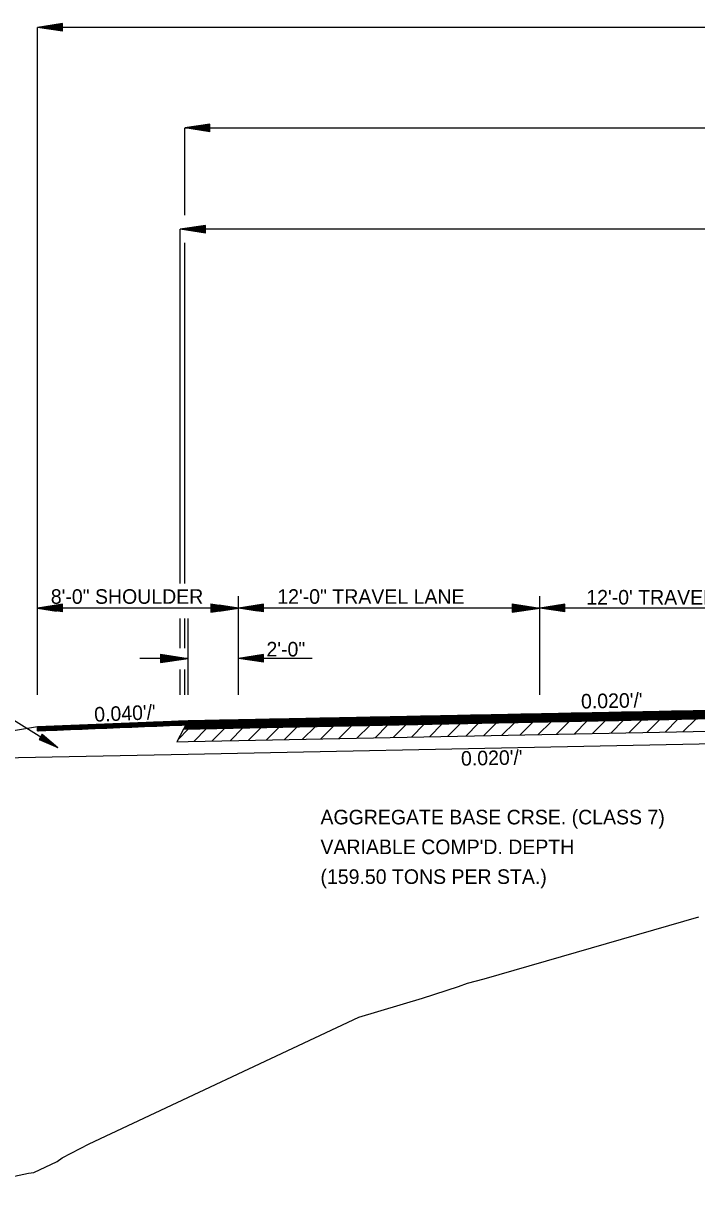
# Model space of a CAD drawing. Extents: x 634177 to 635904, y 289936 to 290970.
# Drawn here: x 635649.48 to 635676.26, y 290384.55 to 290431.54 of the extents above; entities that cross this region are included whole.
import ezdxf

# ---------------------------------------------------------------- set-up
doc = ezdxf.new("R2010")
doc.units = 0
for name, color, linetype in [('1', 7, 'Continuous'), ('7', 7, 'Continuous'), ('Asphalt', 7, 'Continuous'), ('Default', 7, 'Continuous'), ('R_Alt Surface', 7, 'Continuous'), ('R_Exist Surface', 7, 'Continuous'), ('R_Fin Surface', 7, 'Continuous'), ('R_Xsect Slope', 7, 'Continuous')]:
    doc.layers.add(name, color=color, linetype=linetype)

msp = doc.modelspace()

# ---------------------------------------------------------------- linework, layer by layer
at = {"layer": '1'}
for p, q in [((635650.033, 290404.855), (635650.033, 290431.392)), ((635725.001, 290431.392), (635650.033, 290431.392)), ((635719.165, 290427.392), (635655.9, 290427.392)), ((635655.9, 290423.93), (635655.9, 290427.392)), ((635719.344, 290423.364), (635655.716, 290423.364)), ((635655.716, 290409.276), (635655.716, 290423.364)), ((635655.9, 290409.276), (635655.9, 290422.828)), ((635658.032, 290404.855), (635658.032, 290408.773)), ((635670.03, 290404.855), (635670.03, 290408.773)), ((635658.032, 290408.298), (635650.033, 290408.298)), ((635682.03, 290408.298), (635658.032, 290408.298)), ((635655.716, 290406.707), (635655.716, 290407.88)), ((635655.9, 290406.707), (635655.9, 290407.88)), ((635656.032, 290404.855), (635656.032, 290407.88)), ((635656.032, 290406.298), (635654.102, 290406.298)), ((635660.971, 290406.298), (635658.032, 290406.298)), ((635645.897, 290405.828), (635650.838, 290402.756)), ((635655.716, 290404.855), (635655.716, 290405.857)), ((635655.9, 290404.855), (635655.9, 290405.857)), ((635661.774, 290403.939), (635670.111, 290403.939)), ((635662.274, 290403.949), (635670.611, 290403.949)), ((635662.774, 290403.959), (635671.111, 290403.959)), ((635663.274, 290403.969), (635671.611, 290403.969)), ((635663.774, 290403.979), (635672.111, 290403.979)), ((635664.274, 290403.989), (635672.611, 290403.989)), ((635664.774, 290403.999), (635673.111, 290403.999)), ((635665.274, 290404.009), (635673.611, 290404.009)), ((635665.774, 290404.019), (635674.111, 290404.019)), ((635666.274, 290404.029), (635674.611, 290404.029)), ((635666.774, 290404.039), (635675.111, 290404.039)), ((635667.274, 290404.049), (635675.611, 290404.049)), ((635667.774, 290404.059), (635676.111, 290404.059)), ((635668.274, 290404.069), (635676.611, 290404.069)), ((635668.774, 290404.079), (635677.111, 290404.079)), ((635669.274, 290404.089), (635677.611, 290404.089)), ((635669.774, 290404.099), (635678.111, 290404.099)), ((635670.274, 290404.109), (635678.611, 290404.109)), ((635670.338, 290403.944), (635678.668, 290403.944)), ((635670.774, 290404.119), (635679.111, 290404.119)), ((635670.838, 290403.954), (635679.168, 290403.954)), ((635671.274, 290404.129), (635679.611, 290404.129)), ((635671.338, 290403.964), (635679.668, 290403.964)), ((635671.774, 290404.139), (635680.111, 290404.139)), ((635671.838, 290403.974), (635680.168, 290403.974)), ((635672.274, 290404.149), (635680.611, 290404.149)), ((635672.338, 290403.984), (635680.668, 290403.984)), ((635672.774, 290404.159), (635681.111, 290404.159)), ((635672.838, 290403.994), (635681.168, 290403.994)), ((635673.274, 290404.169), (635681.611, 290404.169)), ((635673.338, 290404.004), (635681.668, 290404.004)), ((635673.774, 290404.179), (635682.111, 290404.179)), ((635673.838, 290404.014), (635682.168, 290404.014)), ((635674.274, 290404.189), (635682.611, 290404.189)), ((635674.338, 290404.024), (635682.668, 290404.024)), ((635674.774, 290404.199), (635683.111, 290404.199)), ((635674.838, 290404.034), (635683.168, 290404.034)), ((635675.274, 290404.209), (635683.611, 290404.209)), ((635675.338, 290404.044), (635683.668, 290404.044)), ((635675.774, 290404.219), (635684.111, 290404.219)), ((635675.838, 290404.054), (635684.168, 290404.054)), ((635650.033, 290403.418), (635650.033, 290403.585)), ((635650.033, 290403.579), (635654.04, 290403.579)), ((635650.033, 290403.569), (635653.792, 290403.569)), ((635650.033, 290403.559), (635653.544, 290403.559)), ((635650.033, 290403.549), (635653.296, 290403.549)), ((635650.033, 290403.539), (635653.048, 290403.539)), ((635650.033, 290403.529), (635652.8, 290403.529)), ((635650.033, 290403.519), (635652.552, 290403.519)), ((635650.033, 290403.509), (635652.304, 290403.509)), ((635650.033, 290403.499), (635652.056, 290403.499)), ((635650.033, 290403.489), (635651.808, 290403.489)), ((635650.033, 290403.479), (635651.56, 290403.479)), ((635650.033, 290403.469), (635651.312, 290403.469)), ((635650.152, 290403.589), (635654.288, 290403.589)), ((635650.402, 290403.599), (635654.537, 290403.599)), ((635650.652, 290403.609), (635654.785, 290403.609)), ((635650.902, 290403.619), (635655.033, 290403.619)), ((635651.152, 290403.629), (635655.281, 290403.629)), ((635651.402, 290403.639), (635655.529, 290403.639)), ((635651.652, 290403.649), (635655.777, 290403.649)), ((635651.902, 290403.659), (635656.111, 290403.659)), ((635652.152, 290403.669), (635656.611, 290403.669)), ((635652.402, 290403.679), (635657.111, 290403.679)), ((635652.652, 290403.689), (635657.611, 290403.689)), ((635652.902, 290403.699), (635658.111, 290403.699)), ((635653.152, 290403.709), (635658.611, 290403.709)), ((635653.402, 290403.719), (635659.111, 290403.719)), ((635653.652, 290403.729), (635659.611, 290403.729)), ((635653.902, 290403.739), (635660.111, 290403.739)), ((635654.152, 290403.749), (635660.611, 290403.749)), ((635654.402, 290403.759), (635661.111, 290403.759)), ((635654.652, 290403.769), (635661.611, 290403.769)), ((635654.902, 290403.779), (635662.111, 290403.779)), ((635655.152, 290403.789), (635662.611, 290403.789)), ((635655.402, 290403.799), (635663.111, 290403.799)), ((635655.633, 290403.079), (635656.045, 290403.491)), ((635655.652, 290403.809), (635663.611, 290403.809)), ((635655.854, 290403.494), (635656.168, 290403.494)), ((635655.859, 290403.504), (635656.668, 290403.504)), ((635655.865, 290403.514), (635657.168, 290403.514)), ((635655.87, 290403.524), (635657.668, 290403.524)), ((635655.875, 290403.534), (635658.168, 290403.534)), ((635655.881, 290403.544), (635658.668, 290403.544)), ((635655.886, 290403.554), (635659.168, 290403.554)), ((635655.891, 290403.564), (635659.668, 290403.564)), ((635655.896, 290403.574), (635660.168, 290403.574)), ((635655.902, 290403.819), (635664.111, 290403.819)), ((635655.902, 290403.584), (635660.668, 290403.584)), ((635655.907, 290403.594), (635661.168, 290403.594)), ((635655.912, 290403.604), (635661.668, 290403.604)), ((635655.918, 290403.614), (635662.168, 290403.614)), ((635655.923, 290403.624), (635662.668, 290403.624)), ((635655.928, 290403.634), (635663.168, 290403.634)), ((635655.934, 290403.644), (635663.668, 290403.644)), ((635655.939, 290403.654), (635664.168, 290403.654)), ((635656.257, 290402.996), (635656.767, 290403.506)), ((635656.274, 290403.829), (635664.611, 290403.829)), ((635656.338, 290403.664), (635664.668, 290403.664)), ((635656.774, 290403.839), (635665.111, 290403.839)), ((635656.838, 290403.674), (635665.168, 290403.674)), ((635656.978, 290403.01), (635657.488, 290403.52)), ((635657.274, 290403.849), (635665.611, 290403.849)), ((635657.338, 290403.684), (635665.668, 290403.684)), ((635657.7, 290403.024), (635658.21, 290403.535)), ((635657.774, 290403.859), (635666.111, 290403.859)), ((635657.838, 290403.694), (635666.168, 290403.694)), ((635658.274, 290403.869), (635666.611, 290403.869)), ((635658.338, 290403.704), (635666.668, 290403.704)), ((635658.421, 290403.039), (635658.931, 290403.549)), ((635658.774, 290403.879), (635667.111, 290403.879)), ((635658.838, 290403.714), (635667.168, 290403.714)), ((635659.143, 290403.053), (635659.653, 290403.564)), ((635659.274, 290403.889), (635667.611, 290403.889)), ((635659.338, 290403.724), (635667.668, 290403.724)), ((635659.774, 290403.899), (635668.111, 290403.899)), ((635659.838, 290403.734), (635668.168, 290403.734)), ((635659.864, 290403.068), (635660.374, 290403.578)), ((635660.274, 290403.909), (635668.611, 290403.909)), ((635660.338, 290403.744), (635668.668, 290403.744)), ((635660.586, 290403.082), (635661.096, 290403.592)), ((635660.774, 290403.919), (635669.111, 290403.919)), ((635660.838, 290403.754), (635669.168, 290403.754)), ((635661.274, 290403.929), (635669.611, 290403.929)), ((635661.307, 290403.097), (635661.817, 290403.607)), ((635661.338, 290403.764), (635669.668, 290403.764)), ((635661.838, 290403.774), (635670.168, 290403.774)), ((635662.029, 290403.111), (635662.539, 290403.621)), ((635662.338, 290403.784), (635670.668, 290403.784)), ((635662.75, 290403.125), (635663.261, 290403.636)), ((635662.838, 290403.794), (635671.168, 290403.794)), ((635663.338, 290403.804), (635671.668, 290403.804)), ((635663.472, 290403.14), (635663.982, 290403.65)), ((635663.838, 290403.814), (635672.168, 290403.814)), ((635664.193, 290403.154), (635664.704, 290403.665)), ((635664.338, 290403.824), (635672.668, 290403.824)), ((635664.838, 290403.834), (635673.168, 290403.834)), ((635664.915, 290403.169), (635665.425, 290403.679)), ((635665.338, 290403.844), (635673.668, 290403.844)), ((635665.636, 290403.183), (635666.147, 290403.693)), ((635665.838, 290403.854), (635674.168, 290403.854)), ((635666.338, 290403.864), (635674.668, 290403.864)), ((635666.358, 290403.198), (635666.868, 290403.708)), ((635666.838, 290403.874), (635675.168, 290403.874)), ((635667.08, 290403.212), (635667.59, 290403.722)), ((635667.338, 290403.884), (635675.668, 290403.884)), ((635667.801, 290403.226), (635668.311, 290403.737)), ((635667.838, 290403.894), (635676.168, 290403.894)), ((635668.338, 290403.904), (635676.668, 290403.904)), ((635668.523, 290403.241), (635669.033, 290403.751)), ((635668.838, 290403.914), (635677.168, 290403.914)), ((635669.244, 290403.255), (635669.754, 290403.766)), ((635669.338, 290403.924), (635677.668, 290403.924)), ((635669.838, 290403.934), (635678.168, 290403.934)), ((635669.966, 290403.27), (635670.476, 290403.78)), ((635670.687, 290403.284), (635671.197, 290403.794)), ((635671.409, 290403.299), (635671.919, 290403.809)), ((635672.13, 290403.313), (635672.641, 290403.823)), ((635672.852, 290403.327), (635673.362, 290403.838)), ((635673.573, 290403.342), (635674.084, 290403.852)), ((635674.295, 290403.356), (635674.805, 290403.867)), ((635675.016, 290403.371), (635675.527, 290403.881)), ((635675.738, 290403.385), (635676.248, 290403.895)), ((635650.033, 290403.459), (635651.064, 290403.459)), ((635650.033, 290403.449), (635650.816, 290403.449)), ((635650.033, 290403.439), (635650.568, 290403.439)), ((635650.033, 290403.429), (635650.32, 290403.429)), ((635650.033, 290403.419), (635650.072, 290403.419))]:
    msp.add_line(p, q, dxfattribs=at)
for points in [[(635650.793, 290408.413), (635650.033, 290408.298), (635650.793, 290408.182)], [(635657.272, 290408.182), (635658.032, 290408.298), (635657.272, 290408.413)], [(635658.793, 290408.182), (635658.032, 290408.298), (635658.793, 290408.413)], [(635669.269, 290408.413), (635670.03, 290408.298), (635669.269, 290408.182)]]:
    msp.add_lwpolyline(points, close=True, dxfattribs=at)
at = {"layer": '7'}
for p, q in [((635651.032, 290431.543), (635650.032, 290431.393)), ((635651.032, 290431.243), (635650.032, 290431.393)), ((635651.032, 290431.518), (635650.199, 290431.393)), ((635651.032, 290431.268), (635650.199, 290431.393)), ((635651.032, 290431.492), (635650.371, 290431.393)), ((635651.032, 290431.293), (635650.371, 290431.393)), ((635651.032, 290431.467), (635650.537, 290431.393)), ((635651.032, 290431.318), (635650.537, 290431.393)), ((635651.032, 290431.442), (635650.707, 290431.393)), ((635651.032, 290431.344), (635650.707, 290431.393)), ((635651.032, 290431.416), (635650.874, 290431.393)), ((635651.032, 290431.369), (635650.874, 290431.393)), ((635651.032, 290431.243), (635651.032, 290431.543)), ((635656.899, 290427.543), (635655.899, 290427.393)), ((635656.899, 290427.518), (635656.066, 290427.393)), ((635656.899, 290427.492), (635656.238, 290427.393)), ((635656.899, 290427.467), (635656.404, 290427.393)), ((635656.899, 290427.442), (635656.574, 290427.393)), ((635656.899, 290427.243), (635656.899, 290427.543)), ((635656.899, 290427.243), (635655.899, 290427.393)), ((635656.899, 290427.268), (635656.066, 290427.393)), ((635656.899, 290427.293), (635656.238, 290427.393)), ((635656.899, 290427.318), (635656.404, 290427.393)), ((635656.899, 290427.344), (635656.574, 290427.393)), ((635656.899, 290427.416), (635656.741, 290427.393)), ((635656.899, 290427.369), (635656.741, 290427.393)), ((635656.715, 290423.515), (635655.715, 290423.365)), ((635656.715, 290423.215), (635655.715, 290423.365)), ((635656.715, 290423.49), (635655.882, 290423.365)), ((635656.715, 290423.24), (635655.882, 290423.365)), ((635656.715, 290423.464), (635656.054, 290423.365)), ((635656.715, 290423.265), (635656.054, 290423.365)), ((635656.715, 290423.439), (635656.22, 290423.365)), ((635656.715, 290423.29), (635656.22, 290423.365)), ((635656.715, 290423.414), (635656.39, 290423.365)), ((635656.715, 290423.316), (635656.39, 290423.365)), ((635656.715, 290423.388), (635656.557, 290423.365)), ((635656.715, 290423.341), (635656.557, 290423.365)), ((635656.715, 290423.215), (635656.715, 290423.515)), ((635651.032, 290408.449), (635650.032, 290408.299)), ((635651.032, 290408.149), (635650.032, 290408.299)), ((635651.032, 290408.424), (635650.199, 290408.299)), ((635651.032, 290408.174), (635650.199, 290408.299)), ((635651.032, 290408.398), (635650.371, 290408.299)), ((635651.032, 290408.199), (635650.371, 290408.299)), ((635651.032, 290408.373), (635650.537, 290408.299)), ((635651.032, 290408.224), (635650.537, 290408.299)), ((635651.032, 290408.348), (635650.707, 290408.299)), ((635651.032, 290408.25), (635650.707, 290408.299)), ((635651.032, 290408.322), (635650.874, 290408.299)), ((635651.032, 290408.275), (635650.874, 290408.299)), ((635651.032, 290408.149), (635651.032, 290408.449)), ((635656.928, 290408.463), (635658.028, 290408.298)), ((635656.928, 290408.463), (635656.928, 290408.133)), ((635656.928, 290408.435), (635657.844, 290408.298)), ((635656.928, 290408.407), (635657.655, 290408.298)), ((635656.928, 290408.38), (635657.472, 290408.298)), ((635656.928, 290408.351), (635657.286, 290408.298)), ((635656.928, 290408.323), (635657.102, 290408.298)), ((635656.928, 290408.133), (635658.028, 290408.298)), ((635656.928, 290408.244), (635657.286, 290408.298)), ((635656.928, 290408.188), (635657.655, 290408.298)), ((635656.928, 290408.16), (635657.844, 290408.298)), ((635656.928, 290408.216), (635657.472, 290408.298)), ((635656.928, 290408.272), (635657.102, 290408.298)), ((635659.031, 290408.449), (635658.031, 290408.299)), ((635659.031, 290408.149), (635658.031, 290408.299)), ((635659.031, 290408.424), (635658.198, 290408.299)), ((635659.031, 290408.174), (635658.198, 290408.299)), ((635659.031, 290408.398), (635658.37, 290408.299)), ((635659.031, 290408.199), (635658.37, 290408.299)), ((635659.031, 290408.373), (635658.536, 290408.299)), ((635659.031, 290408.224), (635658.536, 290408.299)), ((635659.031, 290408.348), (635658.706, 290408.299)), ((635659.031, 290408.25), (635658.706, 290408.299)), ((635659.031, 290408.322), (635658.873, 290408.299)), ((635659.031, 290408.275), (635658.873, 290408.299)), ((635659.031, 290408.149), (635659.031, 290408.449)), ((635668.93, 290408.463), (635670.03, 290408.298)), ((635668.93, 290408.463), (635668.93, 290408.133)), ((635668.93, 290408.435), (635669.846, 290408.298)), ((635668.93, 290408.407), (635669.657, 290408.298)), ((635668.93, 290408.38), (635669.474, 290408.298)), ((635668.93, 290408.351), (635669.288, 290408.298)), ((635668.93, 290408.323), (635669.104, 290408.298)), ((635668.93, 290408.133), (635670.03, 290408.298)), ((635668.93, 290408.244), (635669.288, 290408.298)), ((635668.93, 290408.188), (635669.657, 290408.298)), ((635668.93, 290408.16), (635669.846, 290408.298)), ((635668.93, 290408.216), (635669.474, 290408.298)), ((635668.93, 290408.272), (635669.104, 290408.298)), ((635671.029, 290408.449), (635670.029, 290408.299)), ((635671.029, 290408.149), (635670.029, 290408.299)), ((635671.029, 290408.424), (635670.196, 290408.299)), ((635671.029, 290408.174), (635670.196, 290408.299)), ((635671.029, 290408.398), (635670.368, 290408.299)), ((635671.029, 290408.199), (635670.368, 290408.299)), ((635671.029, 290408.373), (635670.534, 290408.299)), ((635671.029, 290408.224), (635670.534, 290408.299)), ((635671.029, 290408.348), (635670.704, 290408.299)), ((635671.029, 290408.25), (635670.704, 290408.299)), ((635671.029, 290408.322), (635670.871, 290408.299)), ((635671.029, 290408.275), (635670.871, 290408.299)), ((635671.029, 290408.149), (635671.029, 290408.449)), ((635654.932, 290406.463), (635656.032, 290406.298)), ((635654.932, 290406.463), (635654.932, 290406.133)), ((635654.932, 290406.435), (635655.848, 290406.298)), ((635654.932, 290406.407), (635655.659, 290406.298)), ((635654.932, 290406.38), (635655.476, 290406.298)), ((635654.932, 290406.351), (635655.29, 290406.298)), ((635654.932, 290406.323), (635655.106, 290406.298)), ((635654.932, 290406.133), (635656.032, 290406.298)), ((635654.932, 290406.244), (635655.29, 290406.298)), ((635654.932, 290406.188), (635655.659, 290406.298)), ((635654.932, 290406.16), (635655.848, 290406.298)), ((635654.932, 290406.216), (635655.476, 290406.298)), ((635654.932, 290406.272), (635655.106, 290406.298)), ((635659.032, 290406.448), (635658.032, 290406.298)), ((635659.032, 290406.148), (635658.032, 290406.298)), ((635659.032, 290406.423), (635658.199, 290406.298)), ((635659.032, 290406.173), (635658.199, 290406.298)), ((635659.032, 290406.397), (635658.371, 290406.298)), ((635659.032, 290406.198), (635658.371, 290406.298)), ((635659.032, 290406.372), (635658.537, 290406.298)), ((635659.032, 290406.223), (635658.537, 290406.298)), ((635659.032, 290406.347), (635658.707, 290406.298)), ((635659.032, 290406.249), (635658.707, 290406.298)), ((635659.032, 290406.321), (635658.874, 290406.298)), ((635659.032, 290406.274), (635658.874, 290406.298)), ((635659.032, 290406.148), (635659.032, 290406.448)), ((635650.222, 290403.28), (635650.095, 290403.077)), ((635650.095, 290403.077), (635650.838, 290402.756)), ((635650.106, 290403.094), (635650.725, 290402.827)), ((635650.117, 290403.111), (635650.608, 290402.899)), ((635650.127, 290403.128), (635650.495, 290402.97)), ((635650.138, 290403.145), (635650.38, 290403.041)), ((635650.149, 290403.162), (635650.266, 290403.112)), ((635650.169, 290403.194), (635650.266, 290403.112)), ((635650.179, 290403.211), (635650.38, 290403.041)), ((635650.19, 290403.229), (635650.495, 290402.97)), ((635650.201, 290403.246), (635650.608, 290402.899)), ((635650.212, 290403.263), (635650.725, 290402.827)), ((635650.222, 290403.28), (635650.838, 290402.756))]:
    msp.add_line(p, q, dxfattribs=at)
at = {"layer": 'Asphalt'}
for p, q in [((635655.851, 290403.487), (635655.581, 290402.982)), ((635655.939, 290403.654), (635655.851, 290403.487))]:
    msp.add_line(p, q, dxfattribs=at)
at = {"layer": 'Default'}
msp.add_lwpolyline([(635612.168, 290393.713), (635633.533, 290400.834), (635650.033, 290403.585)], dxfattribs=at)
at = {"layer": 'R_Alt Surface'}
for points in [[(635655.851, 290403.487), (635687.53, 290404.121)], [(635655.94, 290403.656), (635656.03, 290403.658), (635687.53, 290404.288)], [(635655.581, 290402.982), (635656.03, 290402.991), (635687.53, 290403.621)], [(635644.53, 290402.261), (635656.03, 290402.491), (635687.53, 290403.121)]]:
    msp.add_lwpolyline(points, dxfattribs=at)
at = {"layer": 'R_Exist Surface'}
msp.add_lwpolyline([(635643.646, 290384.545), (635649.676, 290385.827), (635649.888, 290385.854), (635650.817, 290386.293), (635651.016, 290386.433), (635652.088, 290386.994), (635662.826, 290392.026), (635665.359, 290392.789), (635666.787, 290393.246), (635667.146, 290393.388), (635667.82, 290393.553), (635676.353, 290396.014)], dxfattribs=at)
at = {"layer": 'R_Fin Surface'}
for points in [[(635650.033, 290403.585), (635656.03, 290403.824), (635658.03, 290403.864), (635687.53, 290404.454), (635717.03, 290403.864), (635719.03, 290403.824), (635725.03, 290403.584), (635733.302, 290402.206), (635747.03, 290399.918), (635768.924, 290392.62)], [(635650.033, 290403.418), (635655.939, 290403.654)]]:
    msp.add_lwpolyline(points, dxfattribs=at)

# ---------------------------------------------------------------- texts
at = {"layer": '1'}
for s, p in [('8\'-0" SHOULDER', (635650.564, 290408.469)), ('12\'-0" TRAVEL LANE', (635659.58, 290408.469)), ("12'-0' TRAVEL LANE", (635671.88, 290408.439)), ('2\'-0"', (635659.148, 290406.374)), ('AGGREGATE BASE CRSE. (CLASS 7)', (635661.298, 290399.697)), ("VARIABLE COMP'D. DEPTH", (635661.298, 290398.513)), ('(159.50 TONS PER STA.)', (635661.298, 290397.329))]:
    msp.add_text(s, height=0.58, dxfattribs=at).set_placement(p)
at = {"layer": 'R_Xsect Slope'}
for s, rotation, p in [("0.020'/'", 1.1458, (635671.674, 290404.301)), ("0.040'/'", 2.2906, (635652.303, 290403.779)), ("0.020'/'", 1.1458, (635666.897, 290402.029))]:
    msp.add_text(s, height=0.58, rotation=rotation, dxfattribs=at).set_placement(p)

doc.saveas('drawing.dxf')
